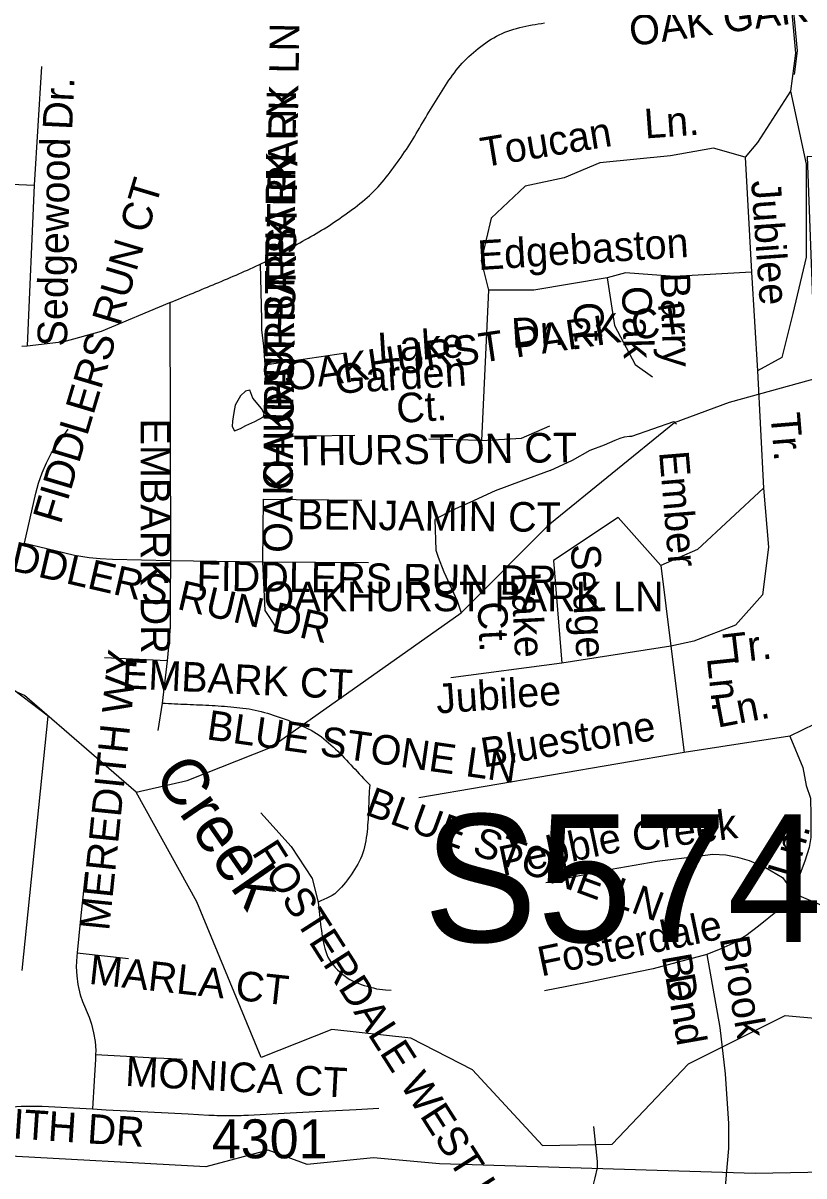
# Model space of a CAD drawing. Extents: x 1547597 to 1699558, y 810033 to 920809.
# Drawn here: x 1665944 to 1668453, y 848253 to 851955 of the extents above; entities that cross this region are included whole.
import ezdxf

# ---------------------------------------------------------------- set-up
doc = ezdxf.new("R2010")
doc.units = 0
for name, color, linetype in [('Exist Boundary Political City Limit New', 7, 'Continuous'), ('Exist Hydrographic Creek Single Shore', 7, 'Continuous'), ('Exist Hydrographic Creek Single Shore Label', 7, 'Continuous'), ('Exist Hydrographic Misc Water Feature', 7, 'Continuous'), ('Exist Road Non-System Type 51', 7, 'Continuous'), ('Exist Road Non-System Type 51 Label', 7, 'Continuous'), ('Exist Road Primary Interstate Structure Ovrhead Sign Number Label', 7, 'Continuous'), ('Exist Road Secondary Type 51 Number Label', 7, 'Continuous'), ('Map Preparation Boundary City Limit Buffer Line', 7, 'Continuous')]:
    doc.layers.add(name, color=color, linetype=linetype)

msp = doc.modelspace()

# ---------------------------------------------------------------- linework, layer by layer
at = {"layer": 'Exist Boundary Political City Limit New'}
for points in [[(1668800, 853278.2), (1668706.5, 851805.3), (1668751, 851805), (1668763.5, 851524.5), (1668463.4, 851527), (1668520.3, 850012.5), (1669033.2, 849815), (1669019.8, 848674.5), (1668857.8, 848533.3), (1668571.5, 848465.7), (1668578.7, 848266.2), (1668296.3, 848261.5), (1667282, 848292.7), (1667069.7, 848312), (1666856.8, 848290.6), (1666732, 848336.6), (1666531.6, 848283), (1665863.6, 848319.1)], [(1665941.3, 848912.8), (1666025.1, 849729.1), (1665859.2, 849855.2)]]:
    msp.add_lwpolyline(points, dxfattribs=at)
at = {"layer": 'Exist Hydrographic Creek Single Shore'}
for points in [[(1667636.2, 850347), (1668037.4, 850673), (1668213.4, 850738.3), (1668505.4, 850817.8), (1668623.4, 850917.1)], [(1666307.4, 849486.1), (1666471.4, 849523.1), (1666739.4, 849629.3), (1667351.5, 850061.2), (1667636.2, 850347)], [(1666307.4, 849486.1), (1665949.4, 849796.3), (1665798.1, 849862), (1665237.3, 849956.9), (1664896.5, 850058.8), (1664777.2, 850049.9), (1664596.5, 850065.3)], [(1667613.5, 848351), (1667387.8, 848593.7), (1667189.7, 848696), (1666935.8, 848723.9), (1666709.7, 848634), (1666502.2, 849133.1), (1666307.4, 849486.1)], [(1667613.5, 848351), (1667836.8, 848355.1), (1668082.4, 848613.9), (1668392.4, 848768.5), (1668725.4, 848738.7), (1668950.5, 848763.7), (1669277.4, 848940.8), (1669629.5, 849055.2), (1669989.5, 849234.9)]]:
    msp.add_lwpolyline(points, dxfattribs=at)
at = {"layer": 'Exist Hydrographic Misc Water Feature'}
for points in [[(1666673, 850776.2), (1666658.7, 850773.3), (1666642.6, 850757.9), (1666625.6, 850727.9), (1666621.3, 850704.6), (1666616.7, 850676.7), (1666616.4, 850660.1), (1666623.2, 850645.7), (1666643.3, 850653.4), (1666660.3, 850662.9), (1666689.4, 850675.5), (1666716.9, 850690.4), (1666719.4, 850701.7), (1666710.6, 850717.8), (1666682.7, 850751), (1666673, 850776.2)], [(1667638, 850517.9), (1667709.8, 850551.6), (1667765.8, 850583.3), (1667811.9, 850600.5), (1667846.1, 850616.2), (1667862.2, 850622.4), (1667876.2, 850626.2), (1667892.3, 850628.3), (1667900.3, 850628.2), (1668034.7, 850675.9), (1668043.1, 850666.7)], [(1667638, 850517.9), (1667544.5, 850484.3), (1667461.2, 850453.5), (1667379.5, 850415.4), (1667324.2, 850390.5), (1667267.3, 850361.5), (1667270.1, 850262.3), (1667277.8, 850240.3), (1667296.2, 850192.9), (1667339.2, 850099.5), (1667351.5, 850061.2)]]:
    msp.add_lwpolyline(points, dxfattribs=at)
at = {"layer": 'Exist Road Non-System Type 51'}
for p, q in [((1666003.6, 851815.9), (1665980.2, 851434)), ((1665980.2, 851434), (1665957.1, 850918.9)), ((1666416.3, 851057.4), (1666417.6, 850228.9)), ((1666720.6, 850857.5), (1666981.8, 850896.1)), ((1666717.2, 850627.9), (1667009.9, 850631.4)), ((1666715.4, 850426.4), (1666713.7, 850224.9)), ((1666715.4, 850426.4), (1667032.6, 850422.9)), ((1666417.6, 850228.9), (1666713.7, 850224.9)), ((1666713.7, 850224.9), (1667053.6, 850223.1)), ((1666406.9, 849907.3), (1666206.3, 849917)), ((1666406.9, 849907.3), (1666391.2, 849771.7)), ((1666391.2, 849771.7), (1666377.5, 849683.5)), ((1666118.1, 848969.9), (1666283.4, 848951.9))]:
    msp.add_line(p, q, dxfattribs=at)
for points in [[(1668408.1, 852059.1), (1668425.6, 851858), (1668409.9, 851736.2)], [(1668414.6, 852048.6), (1668431, 851865.8), (1668421.7, 851789.6)], [(1667391.3, 851860.8), (1667399, 851867.3), (1667406.9, 851873.8), (1667415, 851880), (1667423.2, 851886), (1667431.4, 851891.8), (1667439.8, 851897.4), (1667448.4, 851902.8), (1667456.9, 851907.8), (1667465.6, 851912.6), (1667474.4, 851917.1), (1667483.2, 851921.3), (1667492.4, 851925.2), (1667501.6, 851928.8), (1667511, 851932), (1667520.5, 851935.1), (1667530.1, 851937.9), (1667539.8, 851940.5), (1667549.8, 851942.9), (1667559.6, 851945.1), (1667569.7, 851947.1), (1667579.5, 851949), (1667589.5, 851950.7), (1667599.5, 851952.3), (1667609.5, 851953.8), (1667619.4, 851955.2)], [(1666705.6, 851180.8), (1666710.5, 851183.2), (1666719.5, 851187.7), (1666728.3, 851192.3), (1666737.3, 851196.9), (1666746.2, 851201.5), (1666754.9, 851206.3), (1666763.7, 851211), (1666772.5, 851215.8), (1666781.2, 851220.6), (1666790, 851225.5), (1666798.8, 851230.4), (1666807.5, 851235.2), (1666816.2, 851240.1), (1666825, 851244.9), (1666833.7, 851249.8), (1666842.5, 851254.7), (1666851.3, 851259.6), (1666859.9, 851264.4), (1666868.6, 851269.4), (1666877.4, 851274.4), (1666886, 851279.4), (1666894.6, 851284.4), (1666903.2, 851289.6), (1666911.8, 851294.8), (1666920.3, 851300.1), (1666928.7, 851305.5), (1666937, 851310.9), (1666945.3, 851316.6), (1666953.5, 851322.2), (1666961.8, 851327.9), (1666970, 851333.7), (1666978.3, 851339.4), (1666986.5, 851345.2), (1666994.6, 851351.1), (1667002.8, 851357), (1667010.9, 851363), (1667018.8, 851369.1), (1667026.6, 851375.3), (1667034.5, 851381.6), (1667042.2, 851388), (1667049.7, 851394.6), (1667057, 851401.3), (1667064.2, 851408.1), (1667071.4, 851415.1), (1667078.3, 851422.2), (1667085, 851429.5), (1667091.6, 851436.9), (1667098.1, 851444.4), (1667104.6, 851452.1), (1667110.9, 851459.9), (1667117.1, 851467.8), (1667123.3, 851475.7), (1667129.4, 851483.7), (1667135.3, 851491.8), (1667141.2, 851499.9), (1667147.2, 851508.2), (1667152.9, 851516.3), (1667158.6, 851524.6), (1667164.4, 851532.8), (1667170, 851541.1), (1667175.8, 851549.3), (1667181.3, 851557.6), (1667186.7, 851565.9), (1667192.2, 851574.3), (1667197.4, 851582.8), (1667202.6, 851591.3), (1667207.7, 851600), (1667212.8, 851608.6), (1667217.8, 851617.2), (1667222.7, 851626), (1667227.7, 851634.6), (1667232.8, 851643.3), (1667237.8, 851651.9), (1667242.9, 851660.6), (1667247.8, 851669.2), (1667253.2, 851677.7), (1667258.4, 851686.2), (1667263.7, 851694.7), (1667269.2, 851703.1), (1667274.6, 851711.6), (1667280, 851720.1), (1667285.3, 851728.6), (1667290.6, 851737.1), (1667296, 851745.7), (1667301.5, 851754.2), (1667306.9, 851762.6), (1667312.5, 851771.1), (1667318.2, 851779.3), (1667323.9, 851787.5), (1667329.9, 851795.6), (1667335.9, 851803.5), (1667342.2, 851811.2), (1667348.5, 851818.8), (1667355.3, 851826.1), (1667362, 851833.3), (1667369.1, 851840.3), (1667376.3, 851847.3), (1667383.8, 851854.1), (1667391.3, 851860.8)], [(1668409.9, 851736.2), (1668303.9, 851571.2), (1668264.6, 851524.1)], [(1668409.9, 851736.2), (1668303.9, 851571.2), (1668264.6, 851524.1)], [(1668409.9, 851736.2), (1668460.6, 851501.7), (1668460.6, 851203.1), (1668417.4, 851022.4), (1668382.1, 850880.9), (1668303.9, 850838.5)], [(1668264.6, 851524.1), (1668162.2, 851552.8), (1668024.8, 851529.2), (1667797.1, 851505.7), (1667683.2, 851458.5), (1667557.6, 851431), (1667447.7, 851328.8), (1667416.3, 851191.3), (1667440.1, 851097.8)], [(1668264.6, 851524.1), (1668284.2, 851154.7)], [(1665482.1, 851389), (1665567.2, 851435.3), (1665660, 851448.5), (1665980.2, 851434)], [(1666416.3, 851057.4), (1666425.5, 851061.2), (1666434.7, 851065.1), (1666444, 851068.9), (1666453.3, 851072.8), (1666462.5, 851076.6), (1666471.7, 851080.5), (1666481, 851084.3), (1666490.3, 851088.1), (1666499.5, 851091.9), (1666508.7, 851095.7), (1666518, 851099.6), (1666527.3, 851103.4), (1666536.5, 851107.2), (1666545.7, 851111), (1666555, 851114.8), (1666564.1, 851118.7), (1666573.4, 851122.5), (1666582.6, 851126.4), (1666591.9, 851130.2), (1666601.1, 851134.1), (1666610.2, 851138.1), (1666619.5, 851142), (1666628.6, 851146), (1666637.7, 851149.9), (1666647, 851154), (1666656.2, 851158), (1666665.3, 851162.1), (1666674.4, 851166.2), (1666683.3, 851170.3), (1666692.5, 851174.6), (1666701.5, 851178.8), (1666705.6, 851180.8)], [(1666705.6, 851180.8), (1666710.3, 851002.9), (1666710.1, 850969.6), (1666717.2, 850917.1), (1666720.6, 850857.5)], [(1667821, 851137.1), (1667585.4, 851097.8), (1667440.1, 851097.8)], [(1668284.2, 851154.7), (1668036.9, 851141), (1667879.9, 851152.8), (1667821, 851137.1)], [(1667821, 851137.1), (1667844.5, 850983.9), (1667911.3, 850858.2), (1667966.2, 850818.9)], [(1668284.2, 851154.7), (1668303.9, 850838.5)], [(1667440.1, 851097.8), (1667416.6, 850614.6)], [(1665957.1, 850918.9), (1666076.9, 850932.2), (1666196.1, 850965.3), (1666416.3, 851057.4)], [(1665940.8, 850917.8), (1665957.1, 850918.9)], [(1668303.9, 850838.5), (1668323.5, 850461.3)], [(1665948.5, 850284.8), (1665985.2, 850445.6), (1665994.1, 850478.2), (1666005.4, 850510.9), (1666019.2, 850543.2), (1666035.4, 850575), (1666089.7, 850651.4)], [(1667416.6, 850614.6), (1667546.1, 850622.4), (1667636.4, 850661.7)], [(1667416.6, 850614.6), (1667247.7, 850618.5)], [(1668323.5, 850461.3), (1668111.5, 850264.9), (1667993.7, 850213.8)], [(1668323.5, 850461.3), (1668339.2, 850272.7), (1668319.6, 850119.5), (1668233.2, 850021.3), (1668099.7, 849970.2), (1668025.1, 849954.5)], [(1667856.3, 850367), (1667648.2, 850229.5)], [(1667856.3, 850367), (1667993.7, 850213.8), (1668025.1, 849954.5)], [(1665948.5, 850284.8), (1666047.9, 850261.7), (1666109.1, 850246.4), (1666156.6, 850238.8), (1666191.9, 850235.7), (1666231.6, 850234.2), (1666417.6, 850228.9)], [(1666417.6, 850228.9), (1666416.8, 850112.9), (1666417.3, 850071.9), (1666416.8, 850016), (1666412.5, 849964.3), (1666406.9, 849907.3)], [(1666713.7, 850224.9), (1666720.6, 850068.9), (1666755.9, 850015.7)], [(1667648.2, 850229.5), (1667675.7, 849899.5)], [(1668025.1, 849954.5), (1667675.7, 849899.5)], [(1668025.1, 849954.5), (1668068.3, 849612.6)], [(1667675.7, 849899.5), (1667318.4, 849852.3)], [(1668610.4, 849812.9), (1668568.1, 849766.8), (1668529.1, 849733.5), (1668487.1, 849704.4), (1668407.3, 849665.8)], [(1666391.2, 849771.7), (1666401.3, 849771.1), (1666411.2, 849770.5), (1666421.3, 849770), (1666431.2, 849769.5), (1666441.3, 849769), (1666451.2, 849768.5), (1666461.3, 849768.1), (1666471.4, 849767.7), (1666481.3, 849767.3), (1666491.4, 849766.9), (1666501.3, 849766.4), (1666511.4, 849766.1), (1666521.3, 849765.6), (1666531.4, 849765.1), (1666541.3, 849764.6), (1666551.4, 849764.1), (1666561.4, 849763.5), (1666571.4, 849762.9), (1666581.4, 849762.2), (1666591.3, 849761.5), (1666601.2, 849760.7), (1666611.3, 849759.8), (1666621.1, 849758.9), (1666631, 849757.9), (1666641, 849756.7), (1666650.8, 849755.6), (1666660.8, 849754.3), (1666670.6, 849752.8), (1666680.4, 849751.1), (1666690.3, 849749.1), (1666700, 849746.9), (1666709.8, 849744.5), (1666719.5, 849741.9), (1666729.2, 849739.2), (1666738.8, 849736.3), (1666748.3, 849733.3), (1666757.9, 849730), (1666767.4, 849726.8), (1666776.7, 849723.4), (1666786.2, 849719.9), (1666795.5, 849716.4), (1666804.9, 849712.8), (1666814.3, 849709.1), (1666823.6, 849705.4), (1666833, 849701.5), (1666842.2, 849697.4), (1666851.5, 849693.2), (1666860.5, 849688.9), (1666869.5, 849684.3), (1666878.2, 849679.4), (1666886.7, 849674.3), (1666895.1, 849668.8), (1666903.1, 849663), (1666911, 849657), (1666918.6, 849650.7), (1666926.1, 849644.3), (1666933.6, 849637.8), (1666940.9, 849631.1), (1666948.2, 849624.2), (1666955.3, 849617.3), (1666962.4, 849610.2), (1666969.4, 849603), (1666976.3, 849595.8), (1666983.2, 849588.5), (1666990.1, 849581.2), (1666997, 849573.8), (1667003.9, 849566.4), (1667010.8, 849559), (1667017.5, 849551.6), (1667024.3, 849544.3), (1667031.3, 849536.9), (1667038.2, 849529.6), (1667045.1, 849522.3), (1667057.9, 849509.3)], [(1668407.3, 849665.8), (1668068.3, 849612.6)], [(1668407.3, 849665.8), (1668449.1, 849565.1), (1668460, 849506.8), (1668473.7, 849466), (1668475.3, 849410.9), (1668475.3, 849340), (1668469.3, 849307.6), (1668456.4, 849263.8), (1668437.6, 849215.6), (1668421.8, 849160.5)], [(1668068.3, 849612.6), (1667216.3, 849467.3)], [(1667057.9, 849509.3), (1667057.2, 849499.3), (1667056.6, 849489.3), (1667056.1, 849479.3), (1667055.7, 849469.3), (1667055.3, 849459.3), (1667054.9, 849449.3), (1667054.5, 849439.2), (1667054.2, 849429.2), (1667053.6, 849419.1), (1667053.1, 849409.1), (1667052.6, 849399.1), (1667051.9, 849389.1), (1667051.3, 849379.2), (1667050.4, 849369.3), (1667049.3, 849359.3), (1667048.4, 849349.4), (1667047.1, 849339.6), (1667045.7, 849329.7), (1667043.9, 849319.9), (1667041.7, 849310.1), (1667039, 849300.4), (1667035.7, 849290.8), (1667032.2, 849281.3), (1667028.2, 849272), (1667024, 849262.9), (1667019.4, 849254.1), (1667014.4, 849245.6), (1667009.2, 849237), (1667003.7, 849228.5), (1666998.1, 849220.1), (1666992.2, 849211.8), (1666986.3, 849203.7), (1666980, 849195.7), (1666973.6, 849187.9), (1666967, 849180.4), (1666960.1, 849173.1), (1666953.2, 849166.2), (1666945.9, 849159.7), (1666937.6, 849154.2), (1666928.9, 849149.4), (1666919.8, 849145.2), (1666910.4, 849141.1), (1666901, 849137), (1666891.9, 849132.5)], [(1666708.3, 849419.4), (1666806, 849311.6), (1666873.6, 849208.8), (1666891.9, 849132.5)], [(1667623.9, 849195.5), (1667808.6, 849233.8), (1667981.3, 849264.3), (1668119.7, 849281.5), (1668159.9, 849286.7), (1668201.8, 849283.9), (1668239.7, 849277.1), (1668277.5, 849266.3), (1668329.1, 849243.3), (1668384.5, 849212.1), (1668421.8, 849160.5)], [(1666144.7, 849228.2), (1666130.4, 849089.5), (1666123.7, 849024.8), (1666118.1, 848969.9)], [(1668421.8, 849160.5), (1668368.3, 849104.4), (1668307.3, 849055.6), (1668266.6, 849024.4), (1668224.1, 848999.3), (1668185.7, 848982.1), (1668141.3, 848964.9)], [(1668421.8, 849160.5), (1668546.5, 849106.8), (1668615.6, 849061.4), (1668645.3, 849044.8), (1668675.1, 849036.2), (1668707, 849031.5), (1668755.1, 849032.6), (1668773.2, 849036.2), (1668851.4, 849046.6), (1668923.7, 849059.2), (1668971.9, 849066.2), (1669044.2, 849078.7)], [(1666891.9, 849132.5), (1666893.4, 849122.6), (1666894.7, 849112.6), (1666896, 849102.5), (1666897.1, 849092.4), (1666898.2, 849082.2), (1666899.2, 849072.1), (1666900.3, 849062), (1666901.4, 849051.9), (1666902.6, 849041.8), (1666903.9, 849031.8), (1666905.4, 849021.9), (1666907.1, 849012), (1666909, 849002.3), (1666911.2, 848992.7), (1666913.7, 848983.2), (1666916.7, 848974), (1666919.9, 848964.8), (1666923.9, 848955.9), (1666928.8, 848947.3), (1666934.4, 848938.8), (1666940.5, 848930.7), (1666947.3, 848922.9), (1666954.5, 848915.4), (1666962.1, 848908.3), (1666969.9, 848901.6), (1666977.8, 848895.4), (1666985.8, 848889.6), (1666994, 848884.4), (1667002.6, 848879.7), (1667011.7, 848875.6), (1667021.1, 848871.9), (1667030.8, 848868.5), (1667040.5, 848865.3), (1667050.3, 848862.4), (1667060, 848859.6), (1667069.7, 848856.9), (1667079.4, 848854.3), (1667089.1, 848852.6), (1667099.2, 848851.7), (1667109.1, 848851.1), (1667126.5, 848849.8)], [(1666118.1, 848969.9), (1666117, 848959.1), (1666115.2, 848925), (1666116.7, 848895.9), (1666120.5, 848867.6), (1666128, 848834.5), (1666135.2, 848813.5), (1666156.8, 848762.7), (1666164.2, 848740.4), (1666171.1, 848712.9), (1666175.6, 848684.9), (1666177.7, 848656.5), (1666177.4, 848642.9)], [(1668141.3, 848964.9), (1667968.3, 848918.4), (1667837.7, 848891.1), (1667767.3, 848876.5), (1667691, 848862), (1667620, 848847.4)], [(1668141.3, 848964.9), (1668182.6, 848730), (1668199.6, 848581.6), (1668210.4, 848421.3), (1668210.8, 848341.2), (1668203.1, 848257.3), (1668183, 848010)], [(1666177.4, 848642.9), (1666177.2, 848628.1), (1666172.8, 848558.6), (1666167.5, 848468.6)], [(1666177.4, 848642.9), (1666277, 848637.7), (1666348.3, 848634), (1666419.6, 848630.3), (1666456.8, 848628)], [(1665864.1, 848472.5), (1665938.4, 848477.5), (1666006, 848477.8), (1666167.5, 848468.6)], [(1666167.5, 848468.6), (1666211.3, 848466), (1666278.8, 848462.6), (1666345.1, 848459.1), (1666410.5, 848455.7), (1666474.9, 848452.4), (1666541.5, 848449), (1666549.3, 848448.6), (1666558.2, 848448.2), (1666567, 848447.9), (1666574.9, 848447.7), (1666583.7, 848447.5), (1666591.5, 848447.4), (1666600.4, 848447.3), (1666608.2, 848447.3), (1666615, 848447.3), (1666622.8, 848447.4), (1666630.7, 848447.5), (1666638.5, 848447.7), (1666645.4, 848448), (1666653.3, 848448.2), (1666661.1, 848448.6), (1666668.9, 848448.9), (1666686.6, 848449.8), (1666802.9, 848455.8), (1666884, 848460), (1666949.5, 848463.4), (1667015, 848466.8), (1667087.3, 848470.5)], [(1667712.1, 847991), (1667769.5, 848196.1), (1667782.6, 848247.8), (1667789.3, 848279.7), (1667789.7, 848299.7), (1667777.9, 848412)]]:
    msp.add_lwpolyline(points, dxfattribs=at)
at = {"layer": 'Map Preparation Boundary City Limit Buffer Line'}
for points in [[(1668800, 853278.2), (1668706.5, 851805.3), (1668751, 851805), (1668763.5, 851524.5), (1668463.4, 851527), (1668520.3, 850012.5), (1669033.2, 849815), (1669019.8, 848674.5), (1668857.8, 848533.3), (1668571.5, 848465.7), (1668578.7, 848266.2), (1668296.3, 848261.5), (1667282, 848292.7), (1667069.7, 848312), (1666856.8, 848290.6), (1666732, 848336.6), (1666531.6, 848283), (1665863.6, 848319.1)], [(1665941.3, 848912.8), (1666025.1, 849729.1), (1665859.2, 849855.2)]]:
    msp.add_lwpolyline(points, dxfattribs=at)

# ---------------------------------------------------------------- texts
at = {"layer": 'Exist Hydrographic Creek Single Shore Label'}
msp.add_text('Creek', height=150, rotation=304.5688, dxfattribs=at).set_placement((1666361, 849538.7))
at = {"layer": 'Exist Road Non-System Type 51 Label'}
for s, rotation, p in [('OAK GARDEN DR', 7.952, (1667898.7, 851880.5)), ('OAKHURST PARK LN', 89.1348, (1666812.8, 850670)), ('Dr.', 87.3718, (1666102, 851610.5)), ('OAKHURST PARK LN', 89.5054, (1666810.6, 850455.1)), ('Ln.', 4.0308, (1667942.9, 851584.2)), ('Toucan', 9.355, (1667422.4, 851491.9)), ('Sedgewood', 89.1518, (1666085.5, 850916)), ('OAKHURST PARK LN', 89.5054, (1666808.9, 850253.6)), ('FIDDLERS RUN CT', 73.3457, (1666065, 850342.7)), ('Jubilee', 274.0681, (1668283.3, 851447.9)), ('Edgebaston', 3.5727, (1667407.8, 851161.8)), ('Barry', 271.5366, (1667992, 851153.2)), ('Oak', 271.5366, (1667868.3, 851109.4)), ('OAKHURST PARK CT', 8.4006, (1666794.4, 850772.4)), ('Ct.', 271.5366, (1667713.1, 851058.5)), ('Dr.', 3.5727, (1667516.5, 850912.2)), ('Lake', 3.5727, (1667086.6, 850865.3)), ('Garden', 3.5727, (1666948.5, 850764.7)), ('Ct.', 3.5727, (1667146.3, 850670.5)), ('Tr.', 274.779, (1668345.4, 850700.5)), ('EMBARK DR', 270.0698, (1666321.9, 850685.1)), ('THURSTON CT', 0.698, (1666814.2, 850534.1)), ('Ember', 274.7847, (1667987.6, 850577.9)), ('BENJAMIN CT', 359.3621, (1666824.6, 850330.1)), ('FIDDLERS RUN DR', 346.9654, (1665789.4, 850224)), ('Sedge', 272.8192, (1667704.1, 850280.3)), ('FIDDLERS RUN DR', 359.2339, (1666501.1, 850132.7)), ('Lake', 272.8192, (1667511.8, 850190.5)), ('Ct.', 272.8192, (1667404.1, 850095.8)), ('Tr.', 6.6867, (1668199.5, 849897.1)), ('MEREDITH WY', 84.1352, (1666220.7, 849038.4)), ('EMBARK CT', 357.2332, (1666260.6, 849819.2)), ('Ln.', 276.0995, (1668141, 849916.4)), ('Jubilee', 4.0681, (1667274.2, 849737.8)), ('Ln.', 10.7927, (1668175.1, 849692.3)), ('BLUE STONE LN', 351.9121, (1666531.1, 849655.8)), ('Bluestone', 9.0973, (1667423.3, 849564.6)), ('BLUE STONE LN', 339.8127, (1667038.6, 849415.2)), ('Creek', 7.3706, (1667907.5, 849295.2)), ('Pebble', 11.7143, (1667484.4, 849216)), ('Ln.', 73.5886, (1668425.1, 849204.4)), ('FOSTERDALE WEST LN', 302.5944, (1666677.2, 849291.8)), ('Fosterdale', 11.8067, (1667608.9, 848893.6)), ('Brook', 279.9715, (1668182.2, 849016.1)), ('MARLA CT', 353.7727, (1666153.4, 848870.5)), ('Bend', 279.9715, (1667995.9, 848959)), ('Dr.', 279.9715, (1668007.1, 848895)), ('MIKALA DR', 286.9899, (1665701.4, 848680.5)), ('MONICA CT', 356.9797, (1666271.2, 848542.7)), ('MEREDITH DR', 356.2099, (1665451.6, 848404.6))]:
    msp.add_text(s, height=95, rotation=rotation, dxfattribs=at).set_placement(p)
msp.add_text('OAKHURST PARK LN', height=95, dxfattribs=at).set_placement((1666717.2, 850066.5))
at = {"layer": 'Exist Road Primary Interstate Structure Ovrhead Sign Number Label'}
msp.add_text('S574', height=410.1, dxfattribs=at).set_placement((1667230.6, 849004.5))
at = {"layer": 'Exist Road Secondary Type 51 Number Label'}
msp.add_text('4301', height=125, dxfattribs=at).set_placement((1666550.7, 848310.1))

doc.saveas('drawing.dxf')
